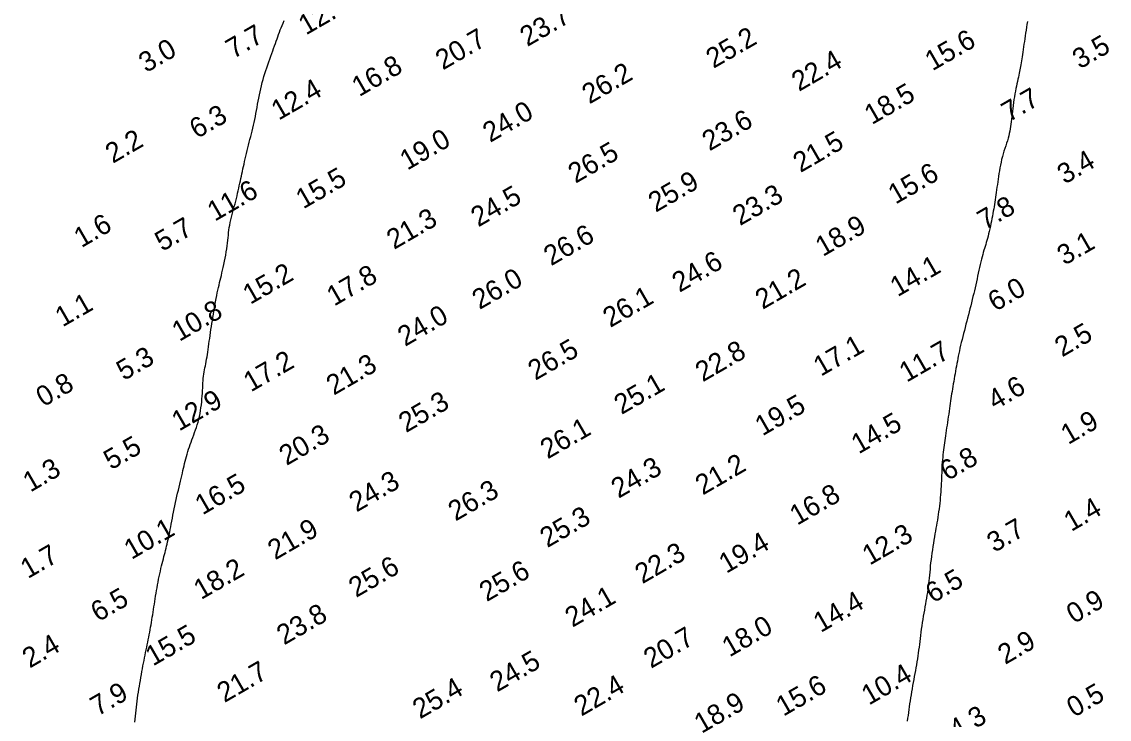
# Model space of a CAD drawing. Extents: x 3024098 to 3056816, y 418252 to 509144.
# Drawn here: x 3026668.8 to 3026941.7, y 421816.2 to 421991.1 of the extents above; entities that cross this region are included whole.
import ezdxf

# ---------------------------------------------------------------- set-up
doc = ezdxf.new("R2010")
doc.units = 0
doc.layers.add('V-CHAN-CONT-EL10', color=7, linetype='Continuous')
doc.layers.add('V-TOPO-SOUN-0911', color=7, linetype='Continuous')

msp = doc.modelspace()

# ---------------------------------------------------------------- linework, layer by layer
at = {"layer": 'V-CHAN-CONT-EL10'}
for points in [[(3026697.14, 421815.46), (3026697.22, 421816.22), (3026697.3, 421816.97), (3026697.38, 421817.72), (3026697.46, 421818.47), (3026697.55, 421819.22), (3026697.65, 421819.97), (3026697.74, 421820.71), (3026697.84, 421821.46), (3026697.94, 421822.21), (3026698.05, 421822.95), (3026698.17, 421823.7), (3026698.29, 421824.45), (3026698.41, 421825.19), (3026698.54, 421825.93), (3026698.66, 421826.67), (3026698.8, 421827.4), (3026698.93, 421828.13), (3026699.06, 421828.84), (3026699.2, 421829.55), (3026699.33, 421830.25), (3026699.47, 421830.94), (3026699.6, 421831.62), (3026699.74, 421832.29), (3026699.87, 421832.95), (3026700, 421833.6), (3026700.13, 421834.25), (3026700.26, 421834.89), (3026700.39, 421835.52), (3026700.52, 421836.14), (3026700.64, 421836.77), (3026700.76, 421837.38), (3026700.88, 421838), (3026701, 421838.62), (3026701.11, 421839.24), (3026701.22, 421839.86), (3026701.33, 421840.49), (3026701.44, 421841.12), (3026701.54, 421841.76), (3026701.65, 421842.4), (3026701.75, 421843.05), (3026701.85, 421843.71), (3026701.96, 421844.37), (3026702.06, 421845.04), (3026702.16, 421845.72), (3026702.27, 421846.4), (3026702.38, 421847.09), (3026702.48, 421847.78), (3026702.6, 421848.48), (3026702.72, 421849.18), (3026702.85, 421849.88), (3026702.98, 421850.59), (3026703.12, 421851.29), (3026703.26, 421851.99), (3026703.41, 421852.68), (3026703.56, 421853.35), (3026703.71, 421854.01), (3026703.86, 421854.65), (3026704.01, 421855.26), (3026704.16, 421855.85), (3026704.31, 421856.41), (3026704.45, 421856.96), (3026704.59, 421857.49), (3026704.73, 421858.01), (3026704.87, 421858.53), (3026705, 421859.06), (3026705.13, 421859.59), (3026705.26, 421860.13), (3026705.39, 421860.69), (3026705.52, 421861.27), (3026705.65, 421861.86), (3026705.77, 421862.47), (3026705.9, 421863.1), (3026706.03, 421863.76), (3026706.16, 421864.43), (3026706.3, 421865.14), (3026706.44, 421865.87), (3026706.58, 421866.61), (3026706.73, 421867.38), (3026706.88, 421868.15), (3026707.04, 421868.94), (3026707.2, 421869.73), (3026707.37, 421870.52), (3026707.54, 421871.32), (3026707.72, 421872.11), (3026707.9, 421872.89), (3026708.09, 421873.66), (3026708.27, 421874.42), (3026708.44, 421875.17), (3026708.62, 421875.89), (3026708.78, 421876.59), (3026708.94, 421877.26), (3026709.08, 421877.91), (3026709.23, 421878.54), (3026709.37, 421879.16), (3026709.51, 421879.76), (3026709.65, 421880.36), (3026709.8, 421880.94), (3026709.95, 421881.53), (3026710.12, 421882.11), (3026710.29, 421882.7), (3026710.47, 421883.29), (3026710.65, 421883.88), (3026710.85, 421884.47), (3026711.05, 421885.07), (3026711.27, 421885.66), (3026711.48, 421886.27), (3026711.71, 421886.87), (3026711.94, 421887.48), (3026712.17, 421888.1), (3026712.39, 421888.73), (3026712.61, 421889.37), (3026712.82, 421890.03), (3026713.02, 421890.7), (3026713.21, 421891.39), (3026713.37, 421892.1), (3026713.52, 421892.83), (3026713.64, 421893.57), (3026713.76, 421894.31), (3026713.85, 421895.06), (3026713.94, 421895.8), (3026714, 421896.53), (3026714.06, 421897.24), (3026714.11, 421897.93), (3026714.14, 421898.6), (3026714.18, 421899.26), (3026714.21, 421899.89), (3026714.24, 421900.5), (3026714.28, 421901.1), (3026714.33, 421901.67), (3026714.38, 421902.22), (3026714.46, 421902.76), (3026714.54, 421903.28), (3026714.64, 421903.79), (3026714.74, 421904.3), (3026714.85, 421904.82), (3026714.96, 421905.35), (3026715.07, 421905.89), (3026715.18, 421906.45), (3026715.28, 421907.03), (3026715.38, 421907.65), (3026715.48, 421908.28), (3026715.57, 421908.93), (3026715.66, 421909.6), (3026715.76, 421910.29), (3026715.85, 421910.99), (3026715.95, 421911.7), (3026716.05, 421912.42), (3026716.15, 421913.16), (3026716.26, 421913.9), (3026716.37, 421914.65), (3026716.49, 421915.41), (3026716.61, 421916.17), (3026716.73, 421916.95), (3026716.86, 421917.74), (3026717, 421918.53), (3026717.13, 421919.32), (3026717.27, 421920.11), (3026717.42, 421920.9), (3026717.56, 421921.66), (3026717.71, 421922.41), (3026717.85, 421923.13), (3026718, 421923.81), (3026718.15, 421924.46), (3026718.29, 421925.08), (3026718.44, 421925.68), (3026718.58, 421926.28), (3026718.73, 421926.87), (3026718.88, 421927.48), (3026719.03, 421928.12), (3026719.19, 421928.79), (3026719.35, 421929.5), (3026719.51, 421930.25), (3026719.67, 421931.02), (3026719.83, 421931.8), (3026719.97, 421932.6), (3026720.11, 421933.38), (3026720.23, 421934.15), (3026720.34, 421934.9), (3026720.43, 421935.61), (3026720.5, 421936.29), (3026720.57, 421936.95), (3026720.63, 421937.59), (3026720.7, 421938.22), (3026720.77, 421938.85), (3026720.85, 421939.47), (3026720.96, 421940.11), (3026721.09, 421940.75), (3026721.23, 421941.41), (3026721.4, 421942.07), (3026721.57, 421942.74), (3026721.75, 421943.41), (3026721.94, 421944.09), (3026722.12, 421944.76), (3026722.3, 421945.44), (3026722.48, 421946.11), (3026722.64, 421946.77), (3026722.8, 421947.43), (3026722.95, 421948.08), (3026723.1, 421948.72), (3026723.24, 421949.36), (3026723.38, 421949.98), (3026723.51, 421950.6), (3026723.64, 421951.2), (3026723.77, 421951.8), (3026723.9, 421952.39), (3026724.02, 421952.98), (3026724.15, 421953.58), (3026724.29, 421954.18), (3026724.42, 421954.79), (3026724.56, 421955.42), (3026724.71, 421956.07), (3026724.86, 421956.73), (3026725.02, 421957.4), (3026725.19, 421958.09), (3026725.35, 421958.78), (3026725.53, 421959.48), (3026725.7, 421960.18), (3026725.88, 421960.88), (3026726.06, 421961.58), (3026726.24, 421962.28), (3026726.42, 421962.99), (3026726.59, 421963.69), (3026726.77, 421964.41), (3026726.94, 421965.12), (3026727.1, 421965.85), (3026727.26, 421966.59), (3026727.4, 421967.34), (3026727.55, 421968.09), (3026727.69, 421968.86), (3026727.82, 421969.63), (3026727.96, 421970.41), (3026728.1, 421971.19), (3026728.25, 421971.97), (3026728.41, 421972.74), (3026728.58, 421973.52), (3026728.76, 421974.29), (3026728.95, 421975.05), (3026729.15, 421975.82), (3026729.35, 421976.58), (3026729.57, 421977.33), (3026729.8, 421978.08), (3026730.04, 421978.83), (3026730.28, 421979.57), (3026730.53, 421980.3), (3026730.78, 421981.02), (3026731.04, 421981.73), (3026731.29, 421982.43), (3026731.53, 421983.11), (3026731.77, 421983.77), (3026732, 421984.41), (3026732.22, 421985.03), (3026732.43, 421985.63), (3026732.63, 421986.21), (3026732.84, 421986.78), (3026733.04, 421987.34), (3026733.24, 421987.91), (3026733.45, 421988.47), (3026733.67, 421989.03), (3026733.9, 421989.61), (3026734.14, 421990.19), (3026734.38, 421990.78), (3026734.63, 421991.38)], [(3026921.2, 421991.14), (3026921.08, 421990.42), (3026920.96, 421989.7), (3026920.85, 421988.97), (3026920.73, 421988.25), (3026920.63, 421987.53), (3026920.52, 421986.82), (3026920.42, 421986.12), (3026920.32, 421985.44), (3026920.22, 421984.77), (3026920.13, 421984.13), (3026920.04, 421983.5), (3026919.95, 421982.9), (3026919.86, 421982.33), (3026919.78, 421981.78), (3026919.7, 421981.27), (3026919.62, 421980.79), (3026919.54, 421980.33), (3026919.47, 421979.89), (3026919.4, 421979.47), (3026919.32, 421979.04), (3026919.23, 421978.61), (3026919.14, 421978.16), (3026919.04, 421977.7), (3026918.93, 421977.2), (3026918.82, 421976.68), (3026918.69, 421976.13), (3026918.57, 421975.56), (3026918.44, 421974.95), (3026918.31, 421974.32), (3026918.18, 421973.67), (3026918.05, 421972.99), (3026917.93, 421972.29), (3026917.82, 421971.57), (3026917.71, 421970.84), (3026917.61, 421970.1), (3026917.51, 421969.38), (3026917.42, 421968.66), (3026917.34, 421967.96), (3026917.26, 421967.28), (3026917.19, 421966.63), (3026917.12, 421966.01), (3026917.04, 421965.41), (3026916.96, 421964.83), (3026916.87, 421964.25), (3026916.77, 421963.67), (3026916.65, 421963.09), (3026916.51, 421962.5), (3026916.34, 421961.89), (3026916.15, 421961.27), (3026915.95, 421960.63), (3026915.73, 421959.98), (3026915.52, 421959.32), (3026915.3, 421958.64), (3026915.09, 421957.96), (3026914.9, 421957.27), (3026914.72, 421956.57), (3026914.56, 421955.86), (3026914.41, 421955.15), (3026914.28, 421954.44), (3026914.16, 421953.73), (3026914.04, 421953.02), (3026913.94, 421952.32), (3026913.83, 421951.63), (3026913.73, 421950.94), (3026913.64, 421950.27), (3026913.55, 421949.61), (3026913.45, 421948.95), (3026913.36, 421948.31), (3026913.27, 421947.68), (3026913.18, 421947.07), (3026913.09, 421946.47), (3026913, 421945.87), (3026912.91, 421945.29), (3026912.81, 421944.72), (3026912.72, 421944.14), (3026912.62, 421943.56), (3026912.51, 421942.97), (3026912.4, 421942.37), (3026912.28, 421941.76), (3026912.15, 421941.12), (3026912.02, 421940.47), (3026911.89, 421939.82), (3026911.75, 421939.17), (3026911.6, 421938.53), (3026911.46, 421937.9), (3026911.31, 421937.3), (3026911.16, 421936.73), (3026911.01, 421936.2), (3026910.87, 421935.7), (3026910.72, 421935.22), (3026910.57, 421934.74), (3026910.42, 421934.27), (3026910.27, 421933.78), (3026910.12, 421933.27), (3026909.97, 421932.73), (3026909.81, 421932.15), (3026909.66, 421931.53), (3026909.5, 421930.87), (3026909.34, 421930.19), (3026909.19, 421929.49), (3026909.02, 421928.78), (3026908.86, 421928.05), (3026908.7, 421927.32), (3026908.54, 421926.59), (3026908.37, 421925.86), (3026908.21, 421925.13), (3026908.04, 421924.39), (3026907.87, 421923.66), (3026907.7, 421922.92), (3026907.52, 421922.17), (3026907.34, 421921.41), (3026907.15, 421920.65), (3026906.96, 421919.89), (3026906.77, 421919.11), (3026906.57, 421918.34), (3026906.37, 421917.56), (3026906.17, 421916.78), (3026905.97, 421916), (3026905.77, 421915.22), (3026905.56, 421914.45), (3026905.36, 421913.67), (3026905.16, 421912.91), (3026904.97, 421912.15), (3026904.78, 421911.41), (3026904.6, 421910.68), (3026904.43, 421909.96), (3026904.26, 421909.26), (3026904.11, 421908.58), (3026903.97, 421907.92), (3026903.84, 421907.27), (3026903.72, 421906.63), (3026903.6, 421906), (3026903.48, 421905.37), (3026903.37, 421904.74), (3026903.26, 421904.11), (3026903.14, 421903.47), (3026903.02, 421902.83), (3026902.91, 421902.19), (3026902.79, 421901.54), (3026902.68, 421900.9), (3026902.57, 421900.27), (3026902.46, 421899.64), (3026902.36, 421899.02), (3026902.26, 421898.41), (3026902.17, 421897.81), (3026902.08, 421897.21), (3026902, 421896.61), (3026901.91, 421896), (3026901.82, 421895.38), (3026901.73, 421894.75), (3026901.64, 421894.1), (3026901.54, 421893.42), (3026901.43, 421892.73), (3026901.33, 421892.03), (3026901.22, 421891.32), (3026901.11, 421890.61), (3026901.01, 421889.91), (3026900.9, 421889.23), (3026900.8, 421888.56), (3026900.7, 421887.92), (3026900.6, 421887.3), (3026900.51, 421886.69), (3026900.43, 421886.1), (3026900.34, 421885.51), (3026900.26, 421884.93), (3026900.19, 421884.34), (3026900.11, 421883.75), (3026900.05, 421883.15), (3026899.98, 421882.53), (3026899.93, 421881.9), (3026899.87, 421881.27), (3026899.82, 421880.63), (3026899.78, 421879.98), (3026899.73, 421879.32), (3026899.7, 421878.66), (3026899.67, 421878), (3026899.64, 421877.33), (3026899.62, 421876.65), (3026899.59, 421875.97), (3026899.56, 421875.29), (3026899.53, 421874.6), (3026899.49, 421873.9), (3026899.45, 421873.2), (3026899.4, 421872.49), (3026899.33, 421871.78), (3026899.26, 421871.07), (3026899.19, 421870.35), (3026899.1, 421869.64), (3026899.01, 421868.93), (3026898.91, 421868.22), (3026898.81, 421867.53), (3026898.7, 421866.84), (3026898.58, 421866.15), (3026898.46, 421865.47), (3026898.34, 421864.78), (3026898.21, 421864.08), (3026898.09, 421863.37), (3026897.96, 421862.65), (3026897.83, 421861.9), (3026897.7, 421861.12), (3026897.58, 421860.32), (3026897.45, 421859.51), (3026897.33, 421858.69), (3026897.21, 421857.86), (3026897.1, 421857.04), (3026897, 421856.22), (3026896.9, 421855.41), (3026896.82, 421854.62), (3026896.74, 421853.85), (3026896.66, 421853.09), (3026896.59, 421852.34), (3026896.52, 421851.6), (3026896.44, 421850.87), (3026896.36, 421850.14), (3026896.27, 421849.43), (3026896.18, 421848.71), (3026896.07, 421848), (3026895.96, 421847.28), (3026895.84, 421846.56), (3026895.71, 421845.83), (3026895.59, 421845.1), (3026895.46, 421844.35), (3026895.32, 421843.58), (3026895.19, 421842.8), (3026895.06, 421842.01), (3026894.93, 421841.21), (3026894.8, 421840.41), (3026894.68, 421839.6), (3026894.56, 421838.8), (3026894.45, 421838.01), (3026894.35, 421837.23), (3026894.25, 421836.46), (3026894.15, 421835.7), (3026894.07, 421834.96), (3026893.98, 421834.23), (3026893.89, 421833.5), (3026893.79, 421832.77), (3026893.69, 421832.05), (3026893.59, 421831.32), (3026893.47, 421830.59), (3026893.35, 421829.86), (3026893.22, 421829.12), (3026893.08, 421828.38), (3026892.94, 421827.64), (3026892.8, 421826.89), (3026892.66, 421826.13), (3026892.52, 421825.38), (3026892.38, 421824.62), (3026892.24, 421823.85), (3026892.11, 421823.09), (3026891.99, 421822.33), (3026891.87, 421821.57), (3026891.75, 421820.81), (3026891.63, 421820.07), (3026891.52, 421819.33), (3026891.42, 421818.6), (3026891.32, 421817.87), (3026891.23, 421817.16), (3026891.13, 421816.45), (3026891.04, 421815.74)]]:
    msp.add_lwpolyline(points, dxfattribs=at)

# ---------------------------------------------------------------- texts
at = {"layer": 'V-TOPO-SOUN-0911'}
for s, p in [('12.4 ', (3026740.09, 421987.63)), ('23.7 ', (3026795.67, 421984.75)), ('7.7', (3026721.85, 421981.7)), ('20.7 ', (3026774.48, 421978.87)), ('25.2 ', (3026842.39, 421979.27)), ('15.6 ', (3026897.34, 421978.65)), ('3.0', (3026699.98, 421978.19)), ('3.5', (3026934.34, 421979.11)), ('22.4 ', (3026863.85, 421973.49)), ('16.8 ', (3026753.48, 421972.18)), ('26.2 ', (3026811.25, 421970.34)), ('12.4 ', (3026733.27, 421966.27)), ('18.5 ', (3026882.14, 421965.16)), ('7.7', (3026916.54, 421965.85)), ('6.3', (3026712.73, 421961.65)), ('24.0 ', (3026786.34, 421960.7)), ('23.6 ', (3026841.4, 421958.57)), ('19.0 ', (3026765.54, 421953.74)), ('2.2', (3026691.63, 421955.45)), ('21.5 ', (3026864.23, 421953.15)), ('26.5 ', (3026807.77, 421950.46)), ('3.4', (3026930.54, 421950.24)), ('15.5 ', (3026739.43, 421944.03)), ('25.9 ', (3026827.89, 421943.18)), ('15.6 ', (3026888.09, 421945.22)), ('11.6 ', (3026717.22, 421940.92)), ('24.5 ', (3026783.36, 421939.5)), ('23.3 ', (3026849.05, 421939.83)), ('7.8', (3026910.5, 421938.75)), ('1.6', (3026683.73, 421934.3)), ('21.3 ', (3026762.21, 421933.86)), ('18.9 ', (3026869.85, 421932.09)), ('5.7', (3026704.04, 421933.37)), ('26.6 ', (3026801.64, 421929.76)), ('3.1', (3026930.49, 421929.88)), ('24.6 ', (3026833.86, 421923.1)), ('14.1 ', (3026888.6, 421922)), ('15.2 ', (3026726.12, 421920.08)), ('17.8 ', (3026747.18, 421919.65)), ('26.0 ', (3026783.68, 421918.8)), ('21.2 ', (3026854.73, 421918.83)), ('6.0', (3026913.14, 421918.31)), ('26.1 ', (3026816.49, 421914.29)), ('1.1', (3026679.02, 421914.43)), ('10.8 ', (3026708.33, 421910.8)), ('24.0 ', (3026764.98, 421909.55)), ('2.5', (3026929.91, 421906.9)), ('26.5 ', (3026797.69, 421901.05)), ('22.8 ', (3026839.7, 421900.66)), ('17.1 ', (3026869.34, 421902.05)), ('11.7 ', (3026890.88, 421900.56)), ('5.3', (3026694.39, 421900.99)), ('17.2 ', (3026726.28, 421898.13)), ('21.3 ', (3026747.08, 421897.31)), ('0.8', (3026674.21, 421894.4)), ('25.1 ', (3026819.31, 421892.47)), ('4.6', (3026913.09, 421893.62)), ('12.9 ', (3026708.27, 421888.32)), ('25.3 ', (3026765.22, 421887.93)), ('19.5 ', (3026854.68, 421887.11)), ('14.5 ', (3026878.83, 421882.58)), ('1.9', (3026931.43, 421884.95)), ('26.1 ', (3026800.77, 421881.32)), ('20.3 ', (3026735.24, 421879.69)), ('5.5', (3026691.2, 421878.58)), ('21.2 ', (3026839.7, 421872.28)), ('6.8', (3026901.12, 421875.86)), ('1.3', (3026670.93, 421873.01)), ('24.3 ', (3026818.57, 421871.46)), ('16.5 ', (3026714.13, 421867.29)), ('24.3 ', (3026752.79, 421868.01)), ('26.3 ', (3026777.66, 421865.75)), ('16.8 ', (3026863.39, 421864.7)), ('1.4', (3026932.19, 421863.13)), ('25.3 ', (3026800.69, 421859.09)), ('10.1 ', (3026696.31, 421856.12)), ('21.9 ', (3026732.38, 421856.01)), ('3.7', (3026912.89, 421857.88)), ('12.3 ', (3026881.6, 421854.69)), ('19.4 ', (3026845.6, 421852.63)), ('1.7', (3026670.31, 421851.32)), ('22.3 ', (3026824.54, 421850.03)), ('18.2 ', (3026713.78, 421846.06)), ('25.6 ', (3026752.69, 421846.59)), ('25.6 ', (3026785.47, 421845.54)), ('6.5', (3026897.48, 421845.2)), ('6.5', (3026687.95, 421840.49)), ('24.1 ', (3026807, 421839.12)), ('14.4 ', (3026869.32, 421837.8)), ('0.9', (3026932.84, 421840.03)), ('23.8 ', (3026734.61, 421834.68)), ('18.0 ', (3026846.41, 421831.66)), ('15.5 ', (3026701.7, 421829.4)), ('20.7 ', (3026826.71, 421828.81)), ('2.4', (3026670.77, 421828.88)), ('2.9', (3026915.62, 421829.8)), ('24.5 ', (3026788.11, 421822.9)), ('21.7 ', (3026719.65, 421820.24)), ('10.4 ', (3026881.4, 421819.59)), ('7.9', (3026687.83, 421816.84)), ('25.4 ', (3026768.73, 421816.14)), ('22.4 ', (3026809.25, 421816.83)), ('15.6 ', (3026859.94, 421816.8)), ('0.5', (3026932.9, 421816.54)), ('18.9 ', (3026839.4, 421812.5)), ('4.3', (3026903.31, 421810.97))]:
    msp.add_text(s, height=5, rotation=30, dxfattribs=at).set_placement(p)

doc.saveas('drawing.dxf')
